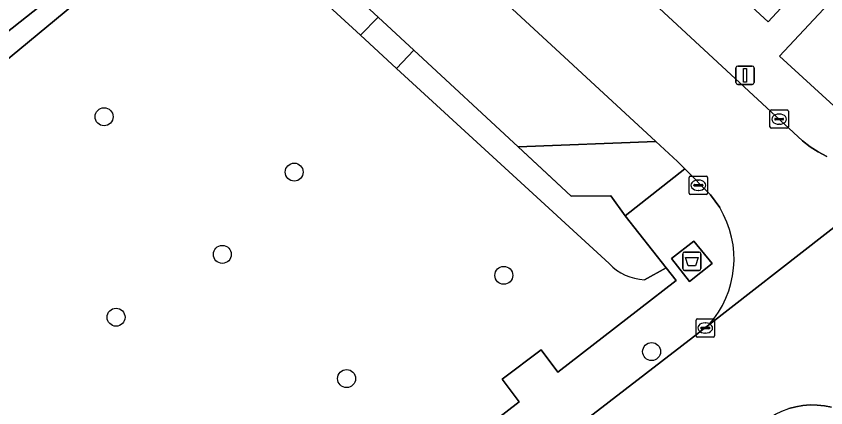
# Model space of a CAD drawing. Extents: x 159217 to 160349, y 381246 to 382172.
# Drawn here: x 159616.75 to 159660.85, y 381535.32 to 381556.67 of the extents above; entities that cross this region are included whole.
import ezdxf

# ---------------------------------------------------------------- set-up
doc = ezdxf.new("R2010")
doc.units = 0
for name, color, linetype in [('IMGEO_Afval_apart_plaats', 7, 'Continuous'), ('IMGEO_Boom', 7, 'Continuous'), ('IMGEO_Groenvoorziening', 7, 'Continuous'), ('IMGEO_Haag', 7, 'Continuous'), ('IMGEO_Kolk', 7, 'Continuous'), ('IMGEO_Lichtmast', 7, 'Continuous'), ('IMGEO_Pand', 7, 'Continuous'), ('IMGEO_Parkeervlak_open', 7, 'Continuous'), ('IMGEO_Rijbaan_lokaal_gesloten', 7, 'Continuous'), ('IMGEO_Rijbaan_lokaal_open', 7, 'Continuous'), ('IMGEO_Voetpad_gesloten', 7, 'Continuous'), ('IMGEO_Voetpad_open', 7, 'Continuous')]:
    doc.layers.add(name, color=color, linetype=linetype)

msp = doc.modelspace()

# ---------------------------------------------------------------- linework, layer by layer
at = {"layer": 'IMGEO_Afval_apart_plaats'}
for p, q in [((159653.06, 381542.911), (159653.06, 381543.711)), ((159653.06, 381543.711), (159653.06, 381542.911)), ((159653.16, 381543.811), (159653.95, 381543.811)), ((159653.95, 381543.811), (159653.16, 381543.811)), ((159654.05, 381543.711), (159654.05, 381542.911)), ((159654.05, 381542.911), (159654.05, 381543.711)), ((159653.95, 381542.811), (159653.16, 381542.811)), ((159653.16, 381542.811), (159653.95, 381542.811))]:
    msp.add_line(p, q, dxfattribs=at)
msp.add_lwpolyline([(159653.203, 381543.525), (159653.907, 381543.525), (159653.758, 381543.055), (159653.352, 381543.055), (159653.203, 381543.525)], dxfattribs=at)
for centre, start, end in [((159653.16, 381543.711), 90, 180), ((159653.16, 381543.711), 90, 180), ((159653.95, 381543.711), 0, 90), ((159653.95, 381543.711), 360, 90), ((159653.16, 381542.911), 180, 270), ((159653.16, 381542.911), 180, 270), ((159653.95, 381542.911), 270, 0), ((159653.95, 381542.911), 270, 0)]:
    msp.add_arc(centre, 0.1, start, end, dxfattribs=at)
at = {"layer": 'IMGEO_Boom'}
for centre in [(159621.539, 381551.189), (159631.896, 381548.171), (159627.981, 381543.686), (159643.313, 381542.544), (159622.191, 381540.261), (159651.365, 381538.388), (159634.75, 381536.917)]:
    msp.add_circle(centre, 0.489, dxfattribs=at)
at = {"layer": 'IMGEO_Groenvoorziening'}
for points in [[(159650.773, 381590.94), (159642.684, 381584.683), (159653.807, 381574.44), (159664.922, 381564.205), (159663.33, 381562.473), (159665.149, 381560.892), (159665.707, 381560.407), (159663.314, 381557.831), (159662.858, 381558.237), (159662.123, 381557.38), (159661.529, 381557.926), (159658.33, 381554.491), (159662.979, 381550.231), (159679.309, 381562.818)], [(159624.324, 381568.938), (159621.437, 381566.663), (159620.253, 381558.982), (159590.387, 381535.358), (159591.289, 381542.884), (159588.437, 381540.635)], [(159586.581, 381538.123), (159587.175, 381537.484), (159590.614, 381533.765), (159609.69, 381548.885), (159627.13, 381563.32), (159635.501, 381555.629), (159636.471, 381556.609), (159626.336, 381565.999)], [(159649.046, 381543.184), (159637.477, 381553.813), (159635.501, 381555.629), (159627.13, 381563.32), (159609.69, 381548.885), (159590.614, 381533.765), (159592.409, 381531.823), (159606.395, 381516.696), (159610.276, 381512.561)], [(159644.093, 381549.547), (159638.412, 381554.81), (159637.477, 381553.813), (159649.046, 381543.184)], [(159650.969, 381542.3), (159652.151, 381542.955), (159649.919, 381545.787), (159649.149, 381546.887), (159646.985, 381546.868), (159644.093, 381549.547)], [(159644.15, 381535.644), (159643.218, 381536.88), (159645.341, 381538.48), (159646.252, 381537.271), (159650.687, 381540.705), (159652.697, 381542.261), (159652.151, 381542.955), (159650.969, 381542.3)], [(159614.37, 381512.585), (159644.15, 381535.644)]]:
    msp.add_lwpolyline(points, dxfattribs=at)
msp.add_lwpolyline([(159653.171, 381548.351), (159652.783, 381548.746), (159651.593, 381549.847), (159644.093, 381549.547), (159646.985, 381546.868), (159649.149, 381546.887), (159649.919, 381545.787)], close=True, dxfattribs=at)
msp.add_arc((159651.134, 381545.192), 2.896, 223.8819, 266.7418, dxfattribs=at)
msp.add_arc((159651.134, 381545.192), 2.896, 223.8819, 266.7418, dxfattribs=at)
at = {"layer": 'IMGEO_Haag'}
for points in [[(159624.324, 381568.938), (159621.437, 381566.663), (159620.253, 381558.982), (159590.387, 381535.358), (159591.289, 381542.884), (159588.437, 381540.635)], [(159609.69, 381548.885), (159627.13, 381563.32), (159635.501, 381555.629), (159636.471, 381556.609), (159626.336, 381565.999), (159633.826, 381566.283), (159632.237, 381567.776), (159631.325, 381568.558)], [(159644.093, 381549.547), (159638.412, 381554.81), (159637.477, 381553.813), (159649.046, 381543.184)], [(159650.969, 381542.3), (159652.151, 381542.955), (159649.919, 381545.787), (159649.149, 381546.887), (159646.985, 381546.868), (159645.646, 381548.108), (159644.093, 381549.547)]]:
    msp.add_lwpolyline(points, dxfattribs=at)
msp.add_arc((159651.134, 381545.192), 2.896, 223.8819, 266.7418, dxfattribs=at)
at = {"layer": 'IMGEO_Kolk'}
for p, q in [((159657.887, 381551.559), (159658.739, 381551.559)), ((159657.812, 381550.633), (159657.812, 381551.485)), ((159658.071, 381551.053), (159658.071, 381551.065)), ((159658.114, 381551.102), (159658.512, 381551.102)), ((159658.3, 381551.339), (159658.325, 381551.339)), ((159658.555, 381551.065), (159658.555, 381551.053)), ((159658.813, 381551.485), (159658.813, 381550.633)), ((159658.509, 381551.016), (159658.111, 381551.016)), ((159658.323, 381550.779), (159658.298, 381550.779)), ((159658.739, 381550.559), (159657.887, 381550.559)), ((159653.408, 381547.028), (159653.408, 381547.88)), ((159653.483, 381547.954), (159654.335, 381547.954)), ((159653.896, 381547.734), (159653.921, 381547.734)), ((159654.409, 381547.88), (159654.409, 381547.028)), ((159653.667, 381547.448), (159653.667, 381547.46)), ((159654.105, 381547.411), (159653.707, 381547.411)), ((159653.71, 381547.497), (159654.108, 381547.497)), ((159653.919, 381547.174), (159653.894, 381547.174)), ((159654.151, 381547.46), (159654.151, 381547.448)), ((159654.335, 381546.954), (159653.483, 381546.954)), ((159653.785, 381539.248), (159653.785, 381540.1)), ((159653.86, 381540.174), (159654.712, 381540.174)), ((159654.786, 381540.1), (159654.786, 381539.248)), ((159654.044, 381539.668), (159654.044, 381539.68)), ((159654.482, 381539.631), (159654.084, 381539.631)), ((159654.087, 381539.717), (159654.485, 381539.717)), ((159654.273, 381539.954), (159654.298, 381539.954)), ((159654.528, 381539.68), (159654.528, 381539.668)), ((159654.712, 381539.174), (159653.86, 381539.174)), ((159654.296, 381539.394), (159654.271, 381539.394))]:
    msp.add_line(p, q, dxfattribs=at)
for points in [[(159657.887, 381551.559), (159658.739, 381551.559)], [(159657.812, 381550.633), (159657.812, 381551.485)], [(159658.813, 381551.485), (159658.813, 381550.633)], [(159658.739, 381550.559), (159657.887, 381550.559)], [(159653.408, 381547.028), (159653.408, 381547.88)], [(159653.483, 381547.954), (159654.335, 381547.954)], [(159654.409, 381547.88), (159654.409, 381547.028)], [(159654.335, 381546.954), (159653.483, 381546.954)], [(159653.785, 381539.248), (159653.785, 381540.1)], [(159653.86, 381540.174), (159654.712, 381540.174)], [(159654.786, 381540.1), (159654.786, 381539.248)], [(159654.712, 381539.174), (159653.86, 381539.174)]]:
    msp.add_lwpolyline(points, dxfattribs=at)
for centre, radius, start, end in [((159657.889, 381551.483), 0.0765, 91.552, 178.448), ((159657.889, 381551.483), 0.0765, 91.552, 178.448), ((159658.737, 381551.483), 0.0765, 1.552, 88.448), ((159658.737, 381551.483), 0.0765, 1.552, 88.448), ((159658.111, 381551.062), 0.0403, 85.8775, 175.7526), ((159658.516, 381551.064), 0.0386, 1.7309, 96.639), ((159657.889, 381550.635), 0.0765, 181.552, 268.448), ((159657.889, 381550.635), 0.0765, 181.552, 268.448), ((159658.108, 381551.052), 0.0366, 178.938, 274.7102), ((159658.512, 381551.059), 0.043, 264.8664, 352.4533), ((159658.737, 381550.635), 0.0765, 271.552, 358.448), ((159658.737, 381550.635), 0.0765, 271.552, 358.448), ((159653.485, 381547.878), 0.0765, 91.552, 178.448), ((159653.485, 381547.878), 0.0765, 91.552, 178.448), ((159654.333, 381547.878), 0.0765, 1.552, 88.448), ((159654.333, 381547.878), 0.0765, 1.552, 88.448), ((159653.707, 381547.457), 0.0403, 85.8775, 175.7526), ((159653.704, 381547.447), 0.0366, 178.938, 274.7102), ((159654.108, 381547.454), 0.043, 264.8664, 352.4533), ((159654.112, 381547.459), 0.0386, 1.7309, 96.639), ((159653.485, 381547.03), 0.0765, 181.552, 268.448), ((159653.485, 381547.03), 0.0765, 181.552, 268.448), ((159654.333, 381547.03), 0.0765, 271.552, 358.448), ((159654.333, 381547.03), 0.0765, 271.552, 358.448), ((159653.862, 381540.098), 0.0765, 91.552, 178.448), ((159653.862, 381540.098), 0.0765, 91.552, 178.448), ((159654.71, 381540.098), 0.0765, 1.552, 88.448), ((159654.71, 381540.098), 0.0765, 1.552, 88.448), ((159654.084, 381539.677), 0.0403, 85.8775, 175.7526), ((159654.081, 381539.667), 0.0366, 178.938, 274.7102), ((159654.485, 381539.674), 0.043, 264.8664, 352.4533), ((159654.489, 381539.679), 0.0386, 1.7309, 96.639), ((159653.862, 381539.25), 0.0765, 181.552, 268.448), ((159653.862, 381539.25), 0.0765, 181.552, 268.448), ((159654.71, 381539.25), 0.0765, 271.552, 358.448), ((159654.71, 381539.25), 0.0765, 271.552, 358.448)]:
    msp.add_arc(centre, radius, start, end, dxfattribs=at)
for centre, major_axis, ratio, start_param, end_param in [((159658.299, 381551.059), (-0.387, 0.002), 0.722429, 4.712389, 7.853982), ((159658.324, 381551.059), (-0.39, 0.002), 0.717154, 1.570796, 4.712389), ((159653.895, 381547.454), (-0.387, 0.002), 0.722429, 4.712389, 7.853982), ((159653.92, 381547.454), (-0.39, 0.002), 0.717154, 1.570796, 4.712389), ((159654.272, 381539.674), (-0.387, 0.002), 0.722429, 4.712389, 7.853982), ((159654.297, 381539.674), (-0.39, 0.002), 0.717154, 1.570796, 4.712389)]:
    msp.add_ellipse(centre, major_axis=major_axis, ratio=ratio, start_param=start_param, end_param=end_param, dxfattribs=at)
at = {"layer": 'IMGEO_Lichtmast'}
for p, q in [((159655.957, 381553.05), (159655.957, 381553.85)), ((159655.957, 381553.85), (159655.957, 381553.05)), ((159656.057, 381553.95), (159656.847, 381553.95)), ((159656.847, 381553.95), (159656.057, 381553.95)), ((159656.947, 381553.85), (159656.947, 381553.05)), ((159656.947, 381553.05), (159656.947, 381553.85)), ((159656.847, 381552.95), (159656.057, 381552.95)), ((159656.057, 381552.95), (159656.847, 381552.95))]:
    msp.add_line(p, q, dxfattribs=at)
msp.add_lwpolyline([(159656.377, 381553.825), (159656.527, 381553.825), (159656.527, 381553.075), (159656.377, 381553.075), (159656.377, 381553.825)], dxfattribs=at)
for centre, start, end in [((159656.057, 381553.85), 90, 180), ((159656.057, 381553.85), 90, 180), ((159656.847, 381553.85), 0, 90), ((159656.847, 381553.85), 360, 90), ((159656.057, 381553.05), 180, 270), ((159656.057, 381553.05), 180, 270), ((159656.847, 381553.05), 270, 0), ((159656.847, 381553.05), 270, 0)]:
    msp.add_arc(centre, 0.1, start, end, dxfattribs=at)
at = {"layer": 'IMGEO_Pand'}
msp.add_lwpolyline([(159653.807, 381574.44), (159646.591, 381566.603), (159657.716, 381556.362), (159660.977, 381559.912), (159663.33, 381562.473), (159664.922, 381564.205)], close=True, dxfattribs=at)
at = {"layer": 'IMGEO_Parkeervlak_open'}
for points in [[(159591.289, 381542.884), (159590.387, 381535.358), (159620.253, 381558.982), (159621.437, 381566.663), (159611.728, 381559.009), (159609.432, 381557.193)], [(159633.826, 381566.283), (159626.336, 381565.999), (159636.471, 381556.609), (159638.412, 381554.81), (159644.093, 381549.547), (159651.593, 381549.847)]]:
    msp.add_lwpolyline(points, close=True, dxfattribs=at)
at = {"layer": 'IMGEO_Rijbaan_lokaal_gesloten'}
for points in [[(159667.146, 381549.71), (159654.468, 381539.832), (159654.018, 381539.482), (159653.889, 381539.381), (159636.302, 381525.81), (159615.542, 381509.635), (159615.228, 381509.425), (159614.75, 381509.155), (159614.249, 381508.928), (159613.729, 381508.747), (159613.196, 381508.613), (159612.653, 381508.528), (159612.104, 381508.491), (159611.713, 381508.5), (159611.255, 381508.548), (159610.802, 381508.637), (159610.359, 381508.766), (159602.548, 381502.232)], [(159657.769, 381534.782), (159658.109, 381534.98), (159658.465, 381535.147), (159658.834, 381535.281), (159659.214, 381535.381), (159659.601, 381535.447), (159659.993, 381535.479), (159660.386, 381535.475), (159660.777, 381535.436), (159661.163, 381535.362)]]:
    msp.add_lwpolyline(points, dxfattribs=at)
at = {"layer": 'IMGEO_Rijbaan_lokaal_open'}
for points in [[(159660.906, 381549.028), (159660.442, 381549.271), (159660.001, 381549.554), (159659.588, 381549.876), (159646.917, 381561.624), (159632.794, 381574.549), (159632.285, 381574.975), (159631.74, 381575.354), (159631.163, 381575.682), (159630.559, 381575.958), (159629.933, 381576.179), (159629.29, 381576.343), (159628.635, 381576.449), (159628.4, 381576.472), (159627.777, 381576.519), (159627.152, 381576.51), (159626.531, 381576.445), (159625.918, 381576.325), (159625.318, 381576.151), (159624.736, 381575.924), (159624.177, 381575.646), (159623.645, 381575.319), (159623.373, 381575.125), (159611.28, 381565.67)], [(159631.325, 381568.558), (159632.237, 381567.776), (159633.826, 381566.283), (159651.593, 381549.847), (159652.783, 381548.746), (159653.171, 381548.351), (159654.564, 381546.933), (159655.073, 381546.237)], [(159654.468, 381539.832), (159667.146, 381549.71)]]:
    msp.add_lwpolyline(points, dxfattribs=at)
msp.add_arc((159650.48, 381543.44), 5.377, 317.8628, 31.3452, dxfattribs=at)
at = {"layer": 'IMGEO_Voetpad_gesloten'}
msp.add_lwpolyline([(159653.658, 381544.411), (159652.456, 381543.464), (159653.432, 381542.201), (159654.665, 381543.183)], close=True, dxfattribs=at)
at = {"layer": 'IMGEO_Voetpad_open'}
for points in [[(159679.309, 381562.818), (159662.979, 381550.231), (159658.33, 381554.491), (159661.529, 381557.926), (159662.123, 381557.38), (159662.858, 381558.237), (159660.977, 381559.912), (159657.716, 381556.362), (159646.591, 381566.603), (159635.465, 381576.844), (159641.423, 381583.314)], [(159611.28, 381565.67), (159623.373, 381575.125), (159623.645, 381575.319), (159624.177, 381575.646), (159624.736, 381575.924), (159625.318, 381576.151), (159625.918, 381576.325), (159626.531, 381576.445), (159627.152, 381576.51), (159627.777, 381576.519), (159628.4, 381576.472), (159628.635, 381576.449), (159629.29, 381576.343), (159629.933, 381576.179), (159630.559, 381575.958), (159631.163, 381575.682), (159631.74, 381575.354), (159632.285, 381574.975), (159632.794, 381574.549), (159646.917, 381561.624), (159659.588, 381549.876), (159660.001, 381549.554), (159660.442, 381549.271), (159660.906, 381549.028)], [(159655.073, 381546.237), (159654.564, 381546.933), (159653.171, 381548.351), (159649.919, 381545.787), (159652.151, 381542.955), (159652.697, 381542.261), (159650.687, 381540.705), (159646.252, 381537.271), (159645.341, 381538.48), (159643.218, 381536.88), (159644.15, 381535.644), (159614.37, 381512.585)], [(159653.889, 381539.381), (159654.018, 381539.482), (159654.468, 381539.832)], [(159615.542, 381509.635), (159636.302, 381525.81), (159653.889, 381539.381)], [(159661.163, 381535.362), (159660.777, 381535.436), (159660.386, 381535.475), (159659.993, 381535.479), (159659.601, 381535.447), (159659.214, 381535.381), (159658.834, 381535.281)]]:
    msp.add_lwpolyline(points, dxfattribs=at)
for points in [[(159636.471, 381556.609), (159635.501, 381555.629), (159637.477, 381553.813), (159638.412, 381554.81)], [(159652.456, 381543.464), (159653.658, 381544.411), (159654.665, 381543.183), (159653.432, 381542.201)]]:
    msp.add_lwpolyline(points, close=True, dxfattribs=at)
msp.add_arc((159650.48, 381543.44), 5.377, 317.8628, 31.3452, dxfattribs=at)

doc.saveas('drawing.dxf')
